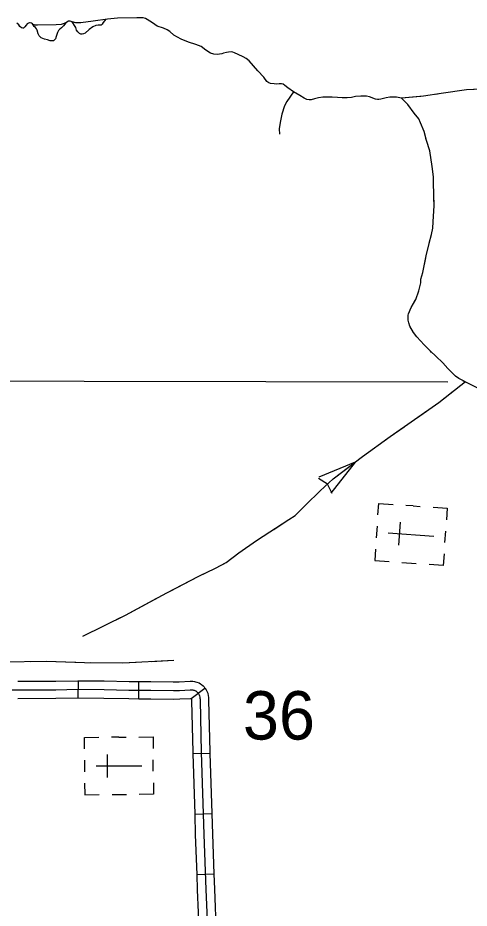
# Model space of a CAD drawing. Extents: x 1084508 to 1142749, y 1057638 to 1093403.
# Drawn here: x 1124835 to 1126071, y 1067858 to 1070297 of the extents above; entities that cross this region are included whole.
import ezdxf

# ---------------------------------------------------------------- set-up
doc = ezdxf.new("R2010")
doc.units = 0
for name, color, linetype in [('Level 32', 7, 'Continuous'), ('Level 35', 7, 'Continuous'), ('Level 43', 7, 'Continuous'), ('Level 5', 7, 'Continuous'), ('Level 57', 7, 'Continuous')]:
    doc.layers.add(name, color=color, linetype=linetype)

msp = doc.modelspace()

# ---------------------------------------------------------------- linework, layer by layer
at = {"layer": 'Level 32'}
for p, q in [((1125000.2, 1068434.1), (1125000.6, 1068481.2)), ((1125165.9, 1068431.9), (1125166.3, 1068479)), ((1125309.8, 1068432.7), (1125347.3, 1068461.1)), ((1125314, 1068281.6), (1125361, 1068283.1)), ((1125319.2, 1068116), (1125366.2, 1068117.5)), ((1125324.8, 1067950.2), (1125371.9, 1067951.9))]:
    msp.add_line(p, q, dxfattribs=at)
for points in [[(1124834.6, 1068480), (1124938.8, 1068480.1), (1124998.7, 1068481.2), (1125000.6, 1068481.2)], [(1125000.6, 1068481.2), (1125071.4, 1068480.7), (1125139.3, 1068479.2), (1125166.3, 1068479)], [(1125166.3, 1068479), (1125199.5, 1068478.7), (1125260.7, 1068478), (1125276.9, 1068478.4), (1125306.7, 1068479.8), (1125314.6, 1068479.6), (1125318.4, 1068479.3), (1125321.7, 1068478.5), (1125325.5, 1068477.4), (1125331.2, 1068475.3), (1125335, 1068473.1), (1125338.2, 1068470.8), (1125342, 1068467.3), (1125345.1, 1068464.1), (1125347.3, 1068461.1)], [(1124819.4, 1068456.4), (1124939.1, 1068456.6), (1124998.9, 1068457.7), (1125071.1, 1068457.1), (1125138.9, 1068455.7), (1125199.3, 1068455.1), (1125260.8, 1068454.5), (1125277.7, 1068454.8), (1125307, 1068456.2), (1125313.4, 1068456.1), (1125314.6, 1068456), (1125315.7, 1068455.7), (1125318.2, 1068455.1), (1125321.2, 1068453.9), (1125322.2, 1068453.3), (1125323.3, 1068452.5), (1125325.5, 1068450.5), (1125327.1, 1068448.8), (1125328.9, 1068446.5), (1125330.5, 1068444.2), (1125331.4, 1068442.4), (1125332.4, 1068439.9), (1125333.1, 1068436.4), (1125333.5, 1068433.7), (1125333.8, 1068430.6), (1125334, 1068427.2), (1125337.4, 1068285.9), (1125344.5, 1068059.8), (1125349.8, 1067909.8), (1125355.8, 1067763.2)], [(1125347.3, 1068461.1), (1125348, 1068460.3), (1125350.6, 1068456.4), (1125352.8, 1068452.3), (1125355, 1068446.7), (1125356.4, 1068440.3), (1125356.9, 1068436.2), (1125357.2, 1068432.4), (1125357.5, 1068428.3), (1125360.9, 1068286.6), (1125361, 1068283.1)], [(1124834.7, 1068432.9), (1124939.3, 1068433.1), (1124999, 1068434.2), (1125000.2, 1068434.1)], [(1125000.2, 1068434.1), (1125070.8, 1068433.6), (1125138.6, 1068432.2), (1125165.9, 1068431.9)], [(1125165.9, 1068431.9), (1125199.1, 1068431.6), (1125260.9, 1068431), (1125278.5, 1068431.3), (1125307.4, 1068432.7), (1125309.9, 1068432.6), (1125309.8, 1068432.7)], [(1125309.8, 1068432.7), (1125309.9, 1068432.6), (1125309.9, 1068432.4), (1125310.1, 1068431.1), (1125310.3, 1068428.8), (1125310.5, 1068426.1), (1125313.9, 1068285.3), (1125314, 1068281.6)], [(1125314, 1068281.6), (1125319.2, 1068116)], [(1125361, 1068283.1), (1125366.2, 1068117.5)], [(1125319.2, 1068116), (1125320.9, 1068059), (1125324.8, 1067950.2)], [(1125366.2, 1068117.5), (1125368, 1068060.6), (1125371.9, 1067951.9)], [(1125324.8, 1067950.2), (1125326.3, 1067908.9), (1125331.4, 1067784.5)], [(1125371.9, 1067951.9), (1125373.3, 1067910.7), (1125378.4, 1067786.5)]]:
    msp.add_lwpolyline(points, dxfattribs=at)
at = {"layer": 'Level 35'}
for points in [[(1125393.4, 1070198.8), (1125387.3, 1070197.6), (1125380.9, 1070197), (1125371.7, 1070197.6), (1125362.9, 1070200.4), (1125349.7, 1070208.6), (1125336.9, 1070218.4), (1125322.2, 1070223.9), (1125302.3, 1070230.4), (1125282.4, 1070238.3), (1125262.3, 1070249.6), (1125251.2, 1070260), (1125244.2, 1070263.7), (1125233.5, 1070268.3), (1125216.4, 1070274.4), (1125204.1, 1070283), (1125189.5, 1070292.8), (1125184.3, 1070295.2), (1125178.1, 1070297.1), (1125168.4, 1070297.1), (1125160.7, 1070296.7), (1125107.5, 1070295.8), (1125080, 1070293.7), (1125041.4, 1070287.6), (1125007.5, 1070283), (1124994, 1070283.3), (1124983.9, 1070286.3), (1124978.4, 1070287.9), (1124973.9, 1070287.6), (1124966.2, 1070283.3), (1124959.2, 1070280.5), (1124953.1, 1070278.4), (1124940.2, 1070277.8), (1124889.1, 1070277.2), (1124882.7, 1070276.9), (1124879.7, 1070277.5), (1124876.6, 1070279), (1124874.5, 1070280.8), (1124872.3, 1070282.4), (1124868.7, 1070283.3), (1124866.8, 1070283.3), (1124863.8, 1070282.7), (1124860.7, 1070280.2), (1124857.3, 1070276.9), (1124854, 1070272), (1124851.5, 1070269.8), (1124850.3, 1070268.9), (1124848.2, 1070268.9), (1124844.5, 1070269.8), (1124840.5, 1070273.5), (1124837.2, 1070277.8), (1124832.3, 1070282.1)], [(1124966.2, 1070283.3), (1124960.1, 1070275), (1124954.6, 1070269.8), (1124949.7, 1070265.5), (1124946.3, 1070261.9), (1124943, 1070256.7), (1124939.6, 1070245.7), (1124937.8, 1070239.8), (1124934.7, 1070235.9), (1124932.6, 1070234.3), (1124928.3, 1070233.7), (1124923.4, 1070233.7), (1124916.1, 1070236.5), (1124907.8, 1070238.6), (1124903.5, 1070240.5), (1124898.3, 1070242.6), (1124895.9, 1070244.7), (1124893.4, 1070248.1), (1124890.7, 1070252.7), (1124887.6, 1070262.8), (1124885.8, 1070267.1), (1124883, 1070270.1), (1124879.7, 1070273.5), (1124874.5, 1070280.8)], [(1125075.4, 1070293.4), (1125068.1, 1070283.9), (1125065.6, 1070279.3), (1125063.2, 1070277.2), (1125059.8, 1070277.2), (1125055.2, 1070276.9), (1125048.2, 1070275.9), (1125039.9, 1070272), (1125030.4, 1070264.6), (1125019.4, 1070255.4), (1125014.5, 1070253.3), (1125011.2, 1070252.4), (1125007.8, 1070252.4), (1125004.1, 1070254.2), (1124999.2, 1070258.8), (1124995.9, 1070263.4), (1124993.4, 1070270.7), (1124983.9, 1070286.3)], [(1125885.8, 1070077.3), (1125872.4, 1070079.5), (1125864.1, 1070079.8), (1125853.7, 1070079.5), (1125843.6, 1070078), (1125828.9, 1070074.6), (1125823.7, 1070073.4), (1125820.4, 1070073.1), (1125814.9, 1070074.6), (1125798.4, 1070081), (1125789.8, 1070082.3), (1125773.9, 1070082), (1125760.1, 1070081.4), (1125748.8, 1070079.2), (1125736.9, 1070078), (1125722.8, 1070077.7), (1125710, 1070079.2), (1125695.6, 1070079.8), (1125670.5, 1070079.5), (1125658.3, 1070078.3), (1125647.6, 1070075.5), (1125638.4, 1070072.8), (1125632.9, 1070072.8), (1125626.2, 1070073.4), (1125619.1, 1070076.5), (1125606.9, 1070084.1), (1125589.8, 1070094.5), (1125574.5, 1070104.9), (1125565.9, 1070111.6), (1125561.7, 1070115), (1125557.4, 1070116.5), (1125550.6, 1070116.2), (1125542.7, 1070115.6), (1125536.6, 1070115.9), (1125526.5, 1070117.5), (1125522.2, 1070119), (1125517, 1070122.7), (1125508.4, 1070134.3), (1125491.9, 1070152), (1125468.4, 1070179), (1125460.4, 1070185.7), (1125452.2, 1070189.7), (1125438.4, 1070197), (1125428.3, 1070201.3), (1125424, 1070202.8), (1125419.4, 1070203.4), (1125412.1, 1070203.1), (1125406.6, 1070202.2), (1125398, 1070200.1), (1125393.4, 1070198.8)], [(1125589.8, 1070094.5), (1125571.7, 1070067.9), (1125565.6, 1070055.7), (1125558.3, 1070033), (1125553.4, 1070010.4), (1125551, 1069993.2), (1125551.6, 1069978.6)]]:
    msp.add_lwpolyline(points, dxfattribs=at)
at = {"layer": 'Level 43'}
for p, q in [((1125758.7, 1069079.9), (1125658.9, 1069039.2)), ((1125758.7, 1069079.9), (1125692.6, 1068994.7)), ((1125658.7, 1069035.7), (1125682.8, 1069020.1)), ((1125696.1, 1068994.4), (1125683, 1069019.9))]:
    msp.add_line(p, q, dxfattribs=at)
for points in [[(1126106.3, 1070101.5), (1126063.4, 1070100.1), (1125994.5, 1070089.6), (1125945.9, 1070082), (1125885.8, 1070077.3)], [(1126102.6, 1070101.4), (1126063.4, 1070100.1), (1125994.5, 1070089.6), (1125979.3, 1070087.2)], [(1125938.3, 1070081.4), (1125885.8, 1070077.3)], [(1126042.7, 1069308.7), (1126033.9, 1069315.2), (1126012.6, 1069336.2), (1125998.8, 1069351.8), (1125979.5, 1069369.9), (1125964.8, 1069384.1), (1125947.5, 1069401.4), (1125927.7, 1069423.2), (1125918.9, 1069435.1), (1125908.7, 1069452.4), (1125905.9, 1069461.4), (1125903.9, 1069469.1), (1125903.6, 1069477.3), (1125903.6, 1069482.1), (1125904.7, 1069486.6), (1125912.4, 1069503.1), (1125924.6, 1069525.7), (1125933.1, 1069549), (1125938.4, 1069571.3), (1125939, 1069581), (1125944.1, 1069599.1), (1125954.6, 1069649.8), (1125967.6, 1069703.9), (1125971.3, 1069720.6), (1125972.4, 1069737.9), (1125975, 1069782.7), (1125973.6, 1069844.4), (1125973, 1069861.2), (1125969.6, 1069890.1), (1125963.1, 1069932.3), (1125954.3, 1069960.6), (1125947.5, 1069985.5), (1125938.2, 1070009.6), (1125933.1, 1070020.4), (1125920.9, 1070036.2), (1125902.8, 1070060), (1125885.8, 1070077.3)], [(1125939.7, 1070005.6), (1125938.2, 1070009.6), (1125933.1, 1070020.4), (1125920.9, 1070036.2), (1125902.8, 1070060), (1125885.8, 1070077.3)], [(1125973.6, 1069844.2), (1125973.6, 1069844.4), (1125973, 1069861.2), (1125969.6, 1069890.1), (1125963.1, 1069932.3), (1125954.3, 1069960.6), (1125952.8, 1069966.3)], [(1125961.8, 1069679.7), (1125967.6, 1069703.9), (1125971.3, 1069720.6), (1125972.4, 1069737.9), (1125975, 1069782.7), (1125974.5, 1069802.8)], [(1125921.3, 1069519.6), (1125924.6, 1069525.7), (1125933.1, 1069549), (1125938.4, 1069571.3), (1125939, 1069581), (1125944.1, 1069599.1), (1125952.4, 1069639.4)], [(1125968.3, 1069380.6), (1125964.8, 1069384.1), (1125947.5, 1069401.4), (1125927.7, 1069423.2), (1125918.9, 1069435.1), (1125908.7, 1069452.4), (1125905.9, 1069461.4), (1125903.9, 1069469.1), (1125903.6, 1069477.3), (1125903.6, 1069482.1), (1125903.7, 1069482.2)], [(1126042.7, 1069308.7), (1126033.9, 1069315.2), (1126012.6, 1069336.2), (1125998.8, 1069351.8), (1125998.4, 1069352.1)], [(1126074.9, 1069292.6), (1126042.7, 1069308.7)], [(1125012.4, 1068603.3), (1125129.7, 1068661.1), (1125242.9, 1068722.3), (1125328.5, 1068766.5), (1125376, 1068789.1), (1125405.5, 1068805), (1125440, 1068831.6), (1125488.7, 1068865.1), (1125577.1, 1068922.8), (1125594.7, 1068934.2), (1125623.5, 1068963.1), (1125662.6, 1069001.6), (1125698.9, 1069034.5), (1125778.7, 1069095.1), (1125854.6, 1069150.1), (1125987.7, 1069243.6), (1126061.4, 1069301.3)], [(1126126.3, 1069265.7), (1126100.4, 1069280.1), (1126074.9, 1069292.6), (1126054.1, 1069303)], [(1126059.6, 1069300), (1126061.4, 1069301.3)], [(1125926.9, 1069200.8), (1125987.7, 1069243.6), (1126027, 1069274.4)], [(1125842.2, 1069141.1), (1125854.6, 1069150.1), (1125892.9, 1069177)], [(1125791.9, 1069104.6), (1125842.2, 1069141.1)], [(1125662.4, 1069001.4), (1125662.6, 1069001.6), (1125698.9, 1069034.5), (1125758.7, 1069079.9)], [(1125535.8, 1068895.8), (1125577.1, 1068922.8), (1125594.7, 1068934.2), (1125623.5, 1068963.1), (1125632.9, 1068972.3)], [(1125399.5, 1068801.7), (1125405.5, 1068805), (1125440, 1068831.6), (1125488.7, 1068865.1), (1125501.1, 1068873.1)], [(1125251.7, 1068726.8), (1125328.5, 1068766.5), (1125362.7, 1068782.8)], [(1125105.3, 1068649.1), (1125129.7, 1068661.1), (1125215.1, 1068707.3)], [(1125012.4, 1068603.3), (1125068.2, 1068630.8)], [(1125262.4, 1068536.8), (1125122.4, 1068528.9), (1125017.4, 1068530.4), (1124912.4, 1068533.6), (1124793, 1068532)], [(1124993.4, 1068531.2), (1124912.4, 1068533.6), (1124869.1, 1068533)], [(1125159, 1068530.9), (1125122.4, 1068528.9), (1125034.8, 1068530.2)], [(1125262.4, 1068536.8), (1125200.4, 1068533.3)]]:
    msp.add_lwpolyline(points, dxfattribs=at)
at = {"layer": 'Level 5'}
msp.add_lwpolyline([(1126012.3, 1069299.4), (1124516.7, 1069301.6)], dxfattribs=at)
at = {"layer": 'Level 57'}
for p, q in [((1125917.3, 1068960.2), (1125898, 1068961.5)), ((1125917.3, 1068960.2), (1125937.2, 1068958.8)), ((1125878.4, 1068852.8), (1125882.7, 1068915.7)), ((1125819, 1068904.2), (1125816.8, 1068872.9)), ((1126004.7, 1068859.9), (1126006.9, 1068891.2)), ((1125849.2, 1068886.2), (1125974.5, 1068877.5)), ((1125911.9, 1068881.9), (1125911.9, 1068881.9)), ((1125911.9, 1068881.9), (1125911.9, 1068881.9)), ((1125887.1, 1068804.9), (1125926.3, 1068802.2)), ((1125111.2, 1068326.6), (1125091.8, 1068326.5)), ((1125111.2, 1068326.6), (1125131.1, 1068326.7)), ((1125017.4, 1068263.4), (1125017.6, 1068232)), ((1125080.5, 1068216.6), (1125080.1, 1068279.6)), ((1125205.9, 1068233.2), (1125205.7, 1068264.6)), ((1125048.9, 1068247.7), (1125174.4, 1068248.5)), ((1125111.7, 1068248.1), (1125111.7, 1068248.1)), ((1125111.7, 1068248.1), (1125111.7, 1068248.1)), ((1125092.8, 1068169.5), (1125132, 1068169.8))]:
    msp.add_line(p, q, dxfattribs=at)
for points in [[(1125821.2, 1068935.4), (1125823.4, 1068966.7), (1125862.5, 1068964)], [(1125972.1, 1068956.4), (1126011.2, 1068953.6), (1126009.1, 1068922.3)], [(1125814.7, 1068841.5), (1125812.5, 1068810.1), (1125851.6, 1068807.4)], [(1126002.5, 1068828.4), (1126000.3, 1068797.1), (1125961.2, 1068799.8)], [(1125017.2, 1068294.6), (1125017, 1068326), (1125056.2, 1068326.3)], [(1125166.1, 1068326.9), (1125205.3, 1068327.2), (1125205.5, 1068295.8)], [(1125017.8, 1068200.5), (1125018, 1068169.1), (1125057.2, 1068169.3)], [(1125206.1, 1068201.6), (1125206.3, 1068170.2), (1125167.1, 1068170)]]:
    msp.add_lwpolyline(points, dxfattribs=at)

# ---------------------------------------------------------------- texts
at = {"layer": 'Level 5'}
msp.add_text('36', height=132.58, dxfattribs=at).set_placement((1125451.4, 1068320.1))

doc.saveas('drawing.dxf')
